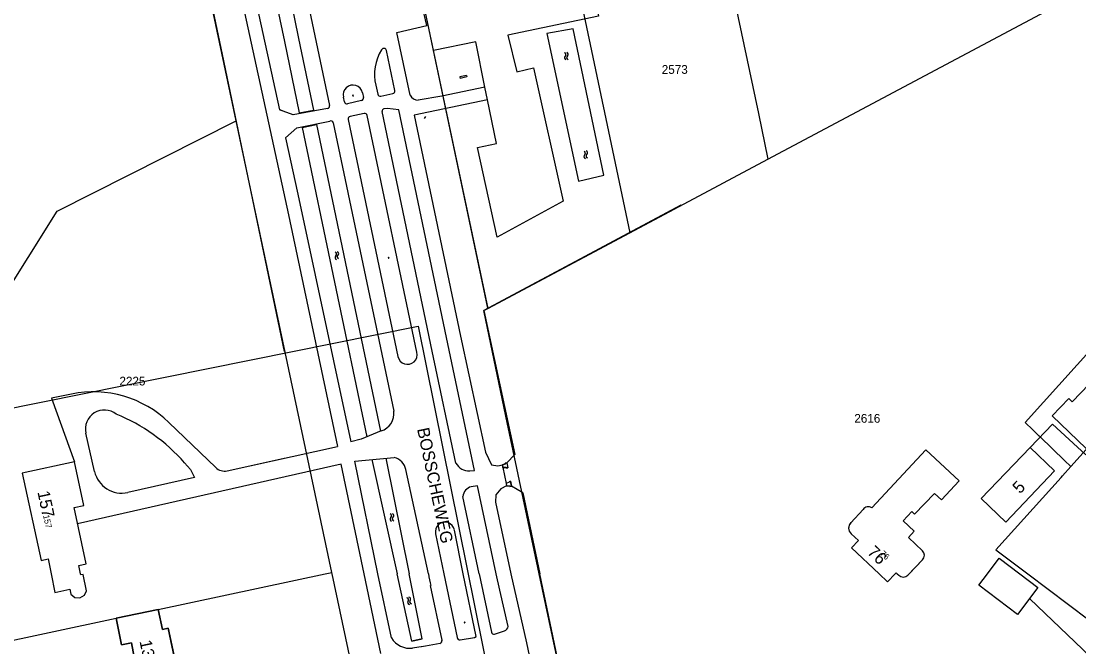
# Model space of a CAD drawing. Extents: x 148816 to 151297, y 399515 to 402500.
# Drawn here: x 150286.4 to 150504.3, y 401984.9 to 402114 of the extents above; entities that cross this region are included whole.
import ezdxf

# ---------------------------------------------------------------- set-up
doc = ezdxf.new("R2010")
doc.units = 0
for name, color, linetype in [('B01 Hoofdgebouw  [D] Norm', 7, 'Continuous'), ('B01 Hoofdgebouw  [T] Norm', 7, 'Continuous'), ('B01 hoofgebouw', 7, 'Continuous'), ('B02 Bijgebouw  [T] Norm', 7, 'Continuous'), ('G01 perceelsgrens', 7, 'Continuous'), ('Q05 Bomenrij  [D] Gem', 7, 'Continuous'), ('Q21 Lichtmast  Gem', 7, 'Continuous'), ('S02 Open verharding  Norm', 7, 'Continuous'), ('S05 Water  Norm', 7, 'Continuous'), ('T03 Hek raster  [D] Norm', 7, 'Continuous'), ('T03 Hek raster  [T] Norm', 7, 'Continuous'), ('T04 Haag heg  [D] Gem', 7, 'Continuous'), ('T04 Haag heg  [D] Norm', 7, 'Continuous'), ('T09 Insteek water  [D] Norm', 7, 'Continuous'), ('T09 Insteek water  [T] Norm', 7, 'Continuous'), ('V00 Kant verharding algemeen  [T] Norm', 7, 'Continuous'), ('Z01 perceelnummer', 7, 'Continuous'), ('Z02 huisnummer', 7, 'Continuous'), ('Z02 Huisnummer  [Tekst] Norm', 7, 'Continuous'), ('Z06 straatnaam', 7, 'Continuous')]:
    doc.layers.add(name, color=color, linetype=linetype)

msp = doc.modelspace()

# ---------------------------------------------------------------- linework, layer by layer
at = {"layer": 'B01 Hoofdgebouw  [D] Norm'}
for p, q in [((150376.76, 402102.48), (150376.83, 402102.14)), ((150378.17, 402102.8), (150378.25, 402102.46))]:
    msp.add_line(p, q, dxfattribs=at)
at = {"layer": 'B01 Hoofdgebouw  [T] Norm'}
for p, q in [((150386.47, 402022.9), (150386.67, 402021.89)), ((150387.26, 402019.08), (150387.45, 402018.06)), ((150459.89, 402013.24), (150457.33, 402010.53)), ((150469.13, 401999.73), (150472.13, 402002.88)), ((150292.61, 402000), (150293.38, 401996.17)), ((150298.69, 401999.79), (150298.65, 402000)), ((150299.21, 401999.89), (150298.69, 401999.79)), ((150299.87, 401996.51), (150299.21, 401999.89)), ((150293.38, 401996.17), (150296.42, 401996.82)), ((150296.42, 401996.82), (150296.67, 401995.81)), ((150296.67, 401995.81), (150297.48, 401995.14)), ((150298.53, 401995.04), (150299.45, 401995.58)), ((150299.45, 401995.58), (150299.87, 401996.51)), ((150297.48, 401995.14), (150298.53, 401995.04)), ((150314.64, 401992.68), (150305.98, 401990.83)), ((150315.5, 401988.53), (150314.64, 401992.68)), ((150305.98, 401990.83), (150307.11, 401985.35)), ((150316.72, 401988.79), (150315.5, 401988.53)), ((150321.15, 401967.97), (150316.72, 401988.79)), ((150307.11, 401985.35), (150309.12, 401985.78)), ((150309.12, 401985.78), (150309.7, 401982.82))]:
    msp.add_line(p, q, dxfattribs=at)
for points in [[(150378.17, 402102.8), (150376.76, 402102.48)], [(150378.25, 402102.46), (150376.83, 402102.14)], [(150472.11, 402004.77), (150469.23, 402007.52), (150470.43, 402008.78), (150468.13, 402010.96), (150469.92, 402012.85), (150470.5, 402012.3), (150474.58, 402016.58), (150476, 402015.23), (150479.68, 402019.19), (150472.79, 402025.59), (150461.65, 402013.6)], [(150298.65, 402000), (150298.32, 402001.75), (150299.78, 402002.04), (150297.34, 402013.67), (150299.29, 402014.07), (150297.4, 402023.1), (150286.64, 402020.78), (150290.5, 402002.76), (150291.99, 402003.07), (150292.61, 402000)], [(150386.47, 402022.9), (150386.15, 402022.83), (150386.17, 402022.72), (150385.55, 402022.48), (150385.65, 402021.95)], [(150385.55, 402022.48), (150386.17, 402022.72), (150386.15, 402022.83), (150386.47, 402022.9)], [(150385.65, 402021.95), (150386.31, 402021.95), (150386.34, 402021.84), (150386.67, 402021.89)], [(150387.26, 402019.08), (150386.93, 402019), (150386.95, 402018.89), (150386.33, 402018.65), (150386.43, 402018.12)], [(150386.43, 402018.12), (150387.1, 402018.12), (150387.12, 402018.01), (150387.45, 402018.06)], [(150457.42, 402008.25), (150458.93, 402006.86), (150457.48, 402005.35), (150463.16, 402000)], [(150463.16, 402000), (150464.92, 401998.35), (150466.49, 402000)], [(150466.49, 402000), (150466.69, 402000.22), (150466.92, 402000)], [(150466.92, 402000), (150467.22, 401999.71)]]:
    msp.add_lwpolyline(points, dxfattribs=at)
for points in [[(150385.65, 402021.95), (150385.55, 402022.48), (150386.17, 402022.72), (150386.15, 402022.83), (150386.47, 402022.9), (150386.67, 402021.89), (150386.34, 402021.84), (150386.31, 402021.95)], [(150387.26, 402019.08), (150386.93, 402019), (150386.95, 402018.89), (150386.33, 402018.65), (150386.43, 402018.12), (150387.1, 402018.12), (150387.12, 402018.01), (150387.45, 402018.06)]]:
    msp.add_lwpolyline(points, close=True, dxfattribs=at)
for centre, radius, start, end in [((150460.94, 402012.58), 1.25, 55.166, 147.8525), ((150458.51, 402009.44), 1.61, 134.7127, 227.3991), ((150471.14, 402003.82), 1.36, 316.6143, 44.4175), ((150468.16, 402000.71), 1.37, 226.7608, 314.5639)]:
    msp.add_arc(centre, radius, start, end, dxfattribs=at)
at = {"layer": 'B01 hoofgebouw'}
for points in [[(150519.06, 402041.01), (150513.58, 402035.29), (150514.26, 402034.63), (150505.87, 402025.88), (150498.86, 402032.6), (150502.26, 402036.14), (150502.95, 402035.48), (150513.44, 402046.43), (150519.06, 402041.01)], [(150489.27, 402010.69), (150499.34, 402021.21), (150494.27, 402026.02), (150484.22, 402015.52), (150489.27, 402010.69)], [(150472.11, 402004.77), (150469.23, 402007.52), (150470.43, 402008.78), (150468.13, 402010.96), (150469.92, 402012.85), (150470.5, 402012.3), (150474.58, 402016.58), (150476, 402015.23), (150479.68, 402019.19), (150472.79, 402025.59), (150461.65, 402013.6)], [(150298.65, 402000), (150298.32, 402001.75), (150299.78, 402002.04), (150297.34, 402013.67), (150299.29, 402014.07), (150297.4, 402023.1), (150286.64, 402020.78), (150290.5, 402002.76), (150291.99, 402003.07), (150292.61, 402000)], [(150459.89, 402013.24), (150457.32, 402010.53)], [(150457.42, 402008.25), (150458.93, 402006.86), (150457.48, 402005.35), (150463.16, 402000)], [(150469.38, 402000), (150472.13, 402002.88)], [(150485.48, 402000), (150487.91, 402003.23)], [(150487.91, 402003.23), (150492.18, 402000)], [(150292.61, 402000), (150293.38, 401996.17)], [(150293.38, 401996.17), (150296.42, 401996.82), (150296.67, 401995.81), (150297.48, 401995.14), (150298.53, 401995.04), (150299.45, 401995.58), (150299.87, 401996.51), (150299.21, 401999.89), (150298.69, 401999.79), (150298.65, 402000)], [(150463.16, 402000), (150464.92, 401998.35), (150466.49, 402000)], [(150466.49, 402000), (150466.69, 402000.22), (150466.92, 402000)], [(150466.92, 402000), (150467.22, 401999.71)], [(150469.13, 401999.73), (150469.38, 402000)], [(150492.18, 402000), (150495.89, 401997.2), (150491.67, 401991.61), (150483.7, 401997.64), (150485.48, 402000)], [(150321.15, 401967.97), (150313.23, 401966.28), (150310.58, 401978.78), (150310.3, 401978.68), (150307.83, 401980.3), (150309.42, 401982.78), (150309.7, 401982.82), (150309.12, 401985.78), (150307.11, 401985.35), (150305.98, 401990.83), (150314.64, 401992.68), (150315.5, 401988.53), (150316.72, 401988.79), (150321.15, 401967.97)]]:
    msp.add_lwpolyline(points, dxfattribs=at)
for centre, radius, start, end in [((150460.94, 402012.58), 1.25, 55.2053, 147.8132), ((150458.51, 402009.44), 1.61, 137.5701, 227.4134), ((150471.14, 402003.82), 1.36, 316.6103, 44.4215), ((150468.16, 402000.71), 1.37, 226.8105, 314.5142)]:
    msp.add_arc(centre, radius, start, end, dxfattribs=at)
at = {"layer": 'B02 Bijgebouw  [T] Norm'}
msp.add_lwpolyline([(150519.06, 402041.01), (150513.58, 402035.29), (150514.26, 402034.63), (150505.87, 402025.88), (150498.86, 402032.6), (150502.26, 402036.14), (150502.95, 402035.48), (150513.44, 402046.43)], close=True, dxfattribs=at)
for points in [[(150485.48, 402000), (150487.91, 402003.23), (150492.18, 402000)], [(150492.18, 402000), (150495.89, 401997.2), (150491.67, 401991.61), (150483.7, 401997.64), (150485.48, 402000)]]:
    msp.add_lwpolyline(points, dxfattribs=at)
at = {"layer": 'G01 perceelsgrens'}
for points in [[(150330.73, 402093.4), (150304.41, 402217.75)], [(150359.7, 402162.79), (150360.36, 402159.65), (150382.56, 402054.74)], [(150440.27, 402085.52), (150520.2, 402128.14)], [(150433, 402120.24), (150438.3, 402094.93)], [(150401.81, 402117.95), (150407.96, 402088.58)], [(150502.67, 402022.11), (150501.37, 402023.37), (150496.37, 402028.23), (150496.18, 402028.41), (150494.86, 402029.69), (150493.29, 402031.21), (150557.53, 402102.55), (150557.78, 402102.82)], [(150438.3, 402094.93), (150440.27, 402085.52)], [(150502.67, 402022.11), (150567.23, 402093.82)], [(150246.99, 402000), (150293.85, 402074.77), (150330.73, 402093.4)], [(150350.44, 402000.3), (150330.73, 402093.4)], [(150407.96, 402088.58), (150411.79, 402070.33)], [(150411.79, 402070.33), (150440.27, 402085.52)], [(150382.56, 402054.74), (150411.79, 402070.33)], [(150381.72, 402054.3), (150382.56, 402054.74)], [(150393.16, 402000), (150386.29, 402032.52), (150381.72, 402054.3)], [(150487.24, 402004.98), (150500.66, 402019.88), (150500.98, 402020.24), (150502.67, 402022.11)], [(150487.24, 402004.98), (150493.84, 402000)], [(150276.42, 402000), (150279.24, 401985.14), (150305.98, 401990.83), (150314.64, 401992.68), (150349.02, 402000)], [(150349.02, 402000), (150350.44, 402000.3)], [(150350.5, 402000), (150350.44, 402000.3)], [(150357.57, 401966.63), (150350.5, 402000)], [(150409.03, 401924.78), (150398.62, 401974.13), (150393.16, 402000)], [(150493.84, 402000), (150510.56, 401987.36)]]:
    msp.add_lwpolyline(points, dxfattribs=at)
at = {"layer": 'Q05 Bomenrij  [D] Gem'}
msp.add_line((150369.49, 402093.91), (150369.78, 402094.31), dxfattribs=at)
at = {"layer": 'Q21 Lichtmast  Gem'}
msp.add_lwpolyline([(149259.03, 401631.35), (149389.25, 401472.06), (149811.3, 401690.64), (150218.62, 401901.6), (150212.43, 402019.68), (150368.23, 402051.07), (150470.02, 401545.9), (150556.48, 401148.68)], dxfattribs=at)
at = {"layer": 'S02 Open verharding  Norm'}
for p, q in [((150354.8, 402098.51), (150354.75, 402098.74)), ((150354.81, 402098.73), (150354.75, 402098.72)), ((150354.75, 402098.67), (150354.76, 402098.67)), ((150354.77, 402098.62), (150354.83, 402098.64)), ((150354.77, 402098.57), (150354.79, 402098.58)), ((150354.85, 402098.54), (150354.8, 402098.53)), ((150354.86, 402098.52), (150354.81, 402098.75)), ((150354.82, 402098.69), (150354.84, 402098.69)), ((150354.84, 402098.59), (150354.86, 402098.59)), ((150362.05, 402065.25), (150362.03, 402065.25)), ((150362.04, 402065.3), (150362.1, 402065.31)), ((150362.04, 402065.31), (150362.08, 402065.09)), ((150362.12, 402065.21), (150362.06, 402065.2)), ((150362.07, 402065.15), (150362.06, 402065.15)), ((150362.08, 402065.1), (150362.14, 402065.12)), ((150362.09, 402065.33), (150362.14, 402065.1)), ((150362.12, 402065.27), (150362.11, 402065.26)), ((150362.14, 402065.17), (150362.13, 402065.17)), ((150377.69, 401990.1), (150377.75, 401990.11)), ((150377.69, 401990.11), (150377.73, 401989.89)), ((150377.7, 401990.05), (150377.69, 401990.04)), ((150377.77, 401990.01), (150377.71, 401990)), ((150377.72, 401989.95), (150377.71, 401989.95)), ((150377.73, 401989.9), (150377.79, 401989.91)), ((150377.75, 401990.12), (150377.79, 401989.9)), ((150377.77, 401990.06), (150377.76, 401990.06)), ((150377.79, 401989.97), (150377.78, 401989.96))]:
    msp.add_line(p, q, dxfattribs=at)
at = {"layer": 'S05 Water  Norm'}
for centre, start, end in [((150398.78, 402106.4), 128.8487, 252.7037), ((150398.24, 402107.06), 308.8487, 72.7037), ((150399.22, 402106.48), 128.8487, 252.7037), ((150398.69, 402107.15), 308.8487, 72.7037), ((150402.25, 402086.75), 308.8487, 72.7037), ((150402.7, 402086.84), 308.8487, 72.7037), ((150402.79, 402086.09), 128.8487, 252.7037), ((150403.23, 402086.17), 128.8487, 252.7037), ((150351.5, 402065.26), 128.8487, 252.7037), ((150350.97, 402065.93), 308.8487, 72.7037), ((150351.94, 402065.35), 128.8487, 252.7037), ((150351.41, 402066.01), 308.8487, 72.7037), ((150362.85, 402011.29), 128.8487, 252.7037), ((150362.32, 402011.95), 308.8487, 72.7037), ((150363.3, 402011.37), 128.8487, 252.7037), ((150362.76, 402012.03), 308.8487, 72.7037), ((150365.79, 401994.64), 319.689, 83.5441), ((150366.44, 401994.09), 139.689, 263.5441), ((150366.21, 401994.8), 319.689, 83.5441), ((150366.86, 401994.25), 139.689, 263.5441)]:
    msp.add_arc(centre, 0.425, start, end, dxfattribs=at)
at = {"layer": 'T03 Hek raster  [D] Norm'}
msp.add_lwpolyline([(150382.57, 402054.76), (150370.46, 402112.16), (150358.15, 402170.39), (150351.11, 402176.9)], dxfattribs=at)
at = {"layer": 'T03 Hek raster  [T] Norm'}
for q in [(150387.45, 402018.06), (150393.28, 402000)]:
    msp.add_line((150389.76, 402016.7), q, dxfattribs=at)
for points in [[(150381.74, 402054.31), (150388.09, 402024.61), (150386.47, 402022.9)], [(150414.77, 401898.29), (150401.07, 401965.5), (150398.73, 401974.11), (150393.28, 402000)], [(150494.2, 401994.85), (150506.66, 401982.98), (150468.44, 401940.7)]]:
    msp.add_lwpolyline(points, dxfattribs=at)
at = {"layer": 'T04 Haag heg  [D] Gem'}
for points in [[(150569.92, 402100.72), (150536.09, 402061.3), (150536.3, 402061.1), (150522.43, 402044.85), (150522.36, 402041.86), (150505.77, 402024.56), (150498.88, 402030.84), (150494.27, 402026.02)], [(150422.33, 402076.04), (150381.74, 402054.31)]]:
    msp.add_lwpolyline(points, dxfattribs=at)
at = {"layer": 'T04 Haag heg  [D] Norm'}
for p, q in [((150306.2, 402209.35), (150327.82, 402107.09)), ((150327.82, 402107.09), (150340.57, 402045.84))]:
    msp.add_line(p, q, dxfattribs=at)
at = {"layer": 'T09 Insteek water  [D] Norm'}
for p, q in [((150340.64, 402109.8), (150343.71, 402095.05)), ((150343.57, 402110.42), (150346.66, 402095.59)), ((150343.71, 402095.05), (150346.66, 402095.59)), ((150344.33, 402092.04), (150347.27, 402092.66)), ((150344.33, 402092.04), (150357.6, 402028.27)), ((150347.27, 402092.66), (150360.43, 402029.4))]:
    msp.add_line(p, q, dxfattribs=at)
at = {"layer": 'T09 Insteek water  [T] Norm'}
for p, q in [((150320.64, 402222.25), (150343.57, 402110.42)), ((150317.36, 402221.56), (150340.64, 402109.8)), ((150361.54, 402023.84), (150366.36, 402000)), ((150358.66, 402023.56), (150363.85, 402000)), ((150366.91, 401986.14), (150363.85, 402000)), ((150369.06, 401986.59), (150366.36, 402000)), ((150366.91, 401986.14), (150369.06, 401986.59))]:
    msp.add_line(p, q, dxfattribs=at)
for points in [[(150401.24, 402081.01), (150406.44, 402082.23), (150400.11, 402112.42), (150394.73, 402111.43), (150401.24, 402081.01)], [(150369.06, 401986.59), (150366.91, 401986.14)]]:
    msp.add_lwpolyline(points, dxfattribs=at)
at = {"layer": 'V00 Kant verharding algemeen  [T] Norm'}
for p, q in [((150382.51, 402097.75), (150381.97, 402100.39)), ((150357.07, 402000), (150352.34, 402022.65)), ((150359.92, 402000), (150355.17, 402023.23)), ((150370.31, 402000), (150365.7, 402021.52)), ((150385.65, 402021.95), (150386.33, 402018.65)), ((150360.5, 401983.57), (150357.07, 402000)), ((150360.5, 401983.57), (150357.07, 402000)), ((150362.68, 401986.79), (150359.92, 402000))]:
    msp.add_line(p, q, dxfattribs=at)
for points in [[(150316.17, 402190.74), (150341.49, 402074.02)], [(150318.91, 402191.3), (150332.76, 402127.26), (150339.63, 402095.7)], [(150363.79, 402111.62), (150369.99, 402113.05), (150368.93, 402117.49), (150364.81, 402116.63), (150362.87, 402117.29), (150352.89, 402163.3)], [(150336.28, 402161.64), (150349.92, 402096.59)], [(150406.37, 402125.46), (150403.33, 402124.82), (150405.37, 402115.02), (150386.7, 402111.11), (150388.52, 402103.55), (150391.98, 402104.33), (150398.11, 402076.86), (150384.45, 402069.45), (150380.43, 402087.91), (150384.34, 402088.76), (150382.51, 402097.75)], [(150366.56, 402098.73), (150363.79, 402111.62)], [(150381.97, 402100.39), (150380.08, 402109.69), (150371.36, 402107.9)], [(150363.38, 402099.69), (150361.68, 402107.93)], [(150359.48, 402100.75), (150359.89, 402098.91)], [(150381.97, 402100.39), (150373.1, 402098.52)], [(150353.01, 402097.34), (150352.81, 402098.33)], [(150356.73, 402099.21), (150356.96, 402098.24)], [(150360.49, 402098.48), (150362.98, 402099.04)], [(150373.1, 402098.52), (150368.24, 402097.66)], [(150349.51, 402095.96), (150342.46, 402094.69), (150339.63, 402095.7)], [(150340.57, 402095.36), (150339.68, 402095.68)], [(150356.56, 402097.62), (150353.63, 402096.95)], [(150378.82, 402021.27), (150379.78, 402021.34), (150374.02, 402048.74), (150364.21, 402095.7), (150361.87, 402095.95), (150361.16, 402095.91)], [(150382.51, 402097.75), (150367.39, 402094.57), (150376.92, 402048.98), (150382.06, 402025.06), (150383.29, 402022.46), (150384.63, 402022.3), (150385.55, 402022.48)], [(150353.79, 402093.67), (150364.02, 402044.81)], [(150357.11, 402094.96), (150354.18, 402094.3)], [(150367.94, 402045.68), (150357.71, 402094.55)], [(150375.99, 402022.82), (150371.12, 402045.94), (150360.78, 402095.33)], [(150340.88, 402089.93), (150343.24, 402092), (150350.04, 402093.37)], [(150350.67, 402092.98), (150363.17, 402033.54)], [(150340.88, 402089.93), (150343.41, 402078.31), (150354.3, 402027.23)], [(150341.49, 402074.02), (150351.62, 402026.27)], [(150296.76, 402037.08), (150292.66, 402036.25), (150297.4, 402023.1)], [(150326.49, 402021.91), (150316.86, 402031.21)], [(150301.53, 402021.12), (150299.74, 402028.98)], [(150360.61, 402029.47), (150356.43, 402027.79), (150354.3, 402027.23)], [(150328.85, 402021.24), (150351.62, 402026.27)], [(150328.85, 402021.24), (150340.57, 402023.83)], [(150355.17, 402023.23), (150363.29, 402024.01)], [(150352.34, 402022.65), (150298.05, 402010.28)], [(150320.09, 402022.86), (150321.29, 402021.5), (150322.13, 402019.86), (150308.39, 402016.78)], [(150384.31, 402000), (150380.45, 402018.13), (150379.16, 402017.97)], [(150386.43, 402018.12), (150385.25, 402017.5), (150384.24, 402016.3), (150384.14, 402014.8), (150387.33, 402000)], [(150380.8, 402000), (150377.44, 402015.95)], [(150377.5, 402000), (150375.66, 402009.04)], [(150371.79, 402008.28), (150373.51, 402000)], [(150373.51, 402000), (150376.25, 401986.84)], [(150376.85, 401986.39), (150379.82, 401986.89), (150380.13, 401987.1), (150377.5, 402000)], [(150380.77, 402000), (150383.31, 401988)], [(150386.72, 401989.15), (150385.03, 401996.62), (150384.31, 402000)], [(150387.33, 402000), (150390.52, 401985.77)], [(150373.12, 401986.3), (150370.78, 401997.58)], [(150383.93, 401987.57), (150385.98, 401988.23)], [(150369.23, 401985.04), (150367.07, 401984.67)], [(150368.95, 401985), (150372.71, 401985.67)], [(150390.52, 401985.77), (150409.53, 401895.23), (150410.38, 401891.9)]]:
    msp.add_lwpolyline(points, dxfattribs=at)
for centre, radius, start, end in [((150368.7, 402103.01), 9.5, 147.7206, 193.7882), ((150361.15, 402107.83), 0.541, 11.1822, 151.1713), ((150354.77, 402098.78), 2.01, 12.524, 192.8987), ((150356.42, 402098.15), 0.541, 284.8583, 10.0193), ((150360.41, 402099.01), 0.533, 190.9636, 279.0397), ((150362.88, 402099.56), 0.521, 281.0857, 14.4707), ((150368.18, 402099.41), 1.75, 202.7684, 271.9271), ((150349.41, 402096.48), 0.522, 281.4819, 13.1765), ((150353.52, 402097.45), 0.516, 192.1923, 281.9972), ((150361.29, 402095.41), 0.516, 104.3913, 189.2696), ((150354.27, 402093.81), 0.499, 100.4598, 195.9081), ((150357.17, 402094.4), 0.566, 15.0175, 96.2218), ((150350.18, 402092.9), 0.499, 10.0586, 107.2784), ((150365.99, 402045.22), 2.01, 191.5473, 13.4545), ((150301.23, 402015.04), 22.49, 45.9729, 101.4645), ((150303.58, 402029.85), 3.94, 52.0293, 192.6691), ((150303.58, 402029.85), 3.94, 52.0293, 192.6691), ((150291.62, 401998.01), 37.79, 41.1306, 67.628), ((150359.49, 402033.01), 3.71, 287.4963, 8.1616), ((150362.42, 402020.76), 3.36, 13.0354, 75.1399), ((150328.29, 402023.77), 2.59, 225.9761, 282.4409), ((150328.29, 402023.77), 2.59, 225.9761, 282.4409), ((150378.59, 402024.2), 2.95, 208.042, 274.432), ((150307.13, 402022.38), 5.74, 192.7032, 282.6783), ((150379.69, 402015.77), 2.26, 103.6376, 175.2986), ((150373.72, 402008.7), 1.97, 10.1885, 192.2662), ((150416.35, 402007.76), 46.69, 189.5693, 192.6006), ((150385.7, 401989.21), 1.02, 286.3542, 357.0375), ((150366.55, 401989.2), 4.56, 211.9612, 276.5551), ((150376.76, 401986.9), 0.517, 186.517, 279.8954), ((150383.84, 401988.09), 0.534, 190.3176, 280.6653), ((150372.6, 401986.18), 0.528, 281.2134, 12.3757)]:
    msp.add_arc(centre, radius, start, end, dxfattribs=at)

# ---------------------------------------------------------------- texts
at = {"layer": 'Z01 perceelnummer'}
for s, p in [('2573', (150418.4, 402103.11)), ('2225', (150306.66, 402038.85)), ('2616', (150458.07, 402031.16))]:
    msp.add_text(s, height=1.8, dxfattribs=at).set_placement(p)
at = {"layer": 'Z02 huisnummer'}
for s, rotation, p in [('5', 46.1344, (150492.2, 402016.37)), ('157', 281.8267, (150289.75, 402016.87)), ('76', 316.5394, (150460.57, 402004.25)), ('139', 281.7145, (150310.78, 401986.1))]:
    msp.add_text(s, height=2.5, rotation=rotation, dxfattribs=at).set_placement(p)
at = {"layer": 'Z02 Huisnummer  [Tekst] Norm'}
for s, rotation, p in [('157', 283, (150290.92, 402012.01)), ('76', 316.7441, (150463.26, 402004.03))]:
    msp.add_text(s, height=1.25, rotation=rotation, dxfattribs=at).set_placement(p)
at = {"layer": 'Z06 straatnaam'}
msp.add_text('BOSSCHEWEG', height=2.5, rotation=281.9506, dxfattribs=at).set_placement((150367.97, 402029.87))

doc.saveas('drawing.dxf')
